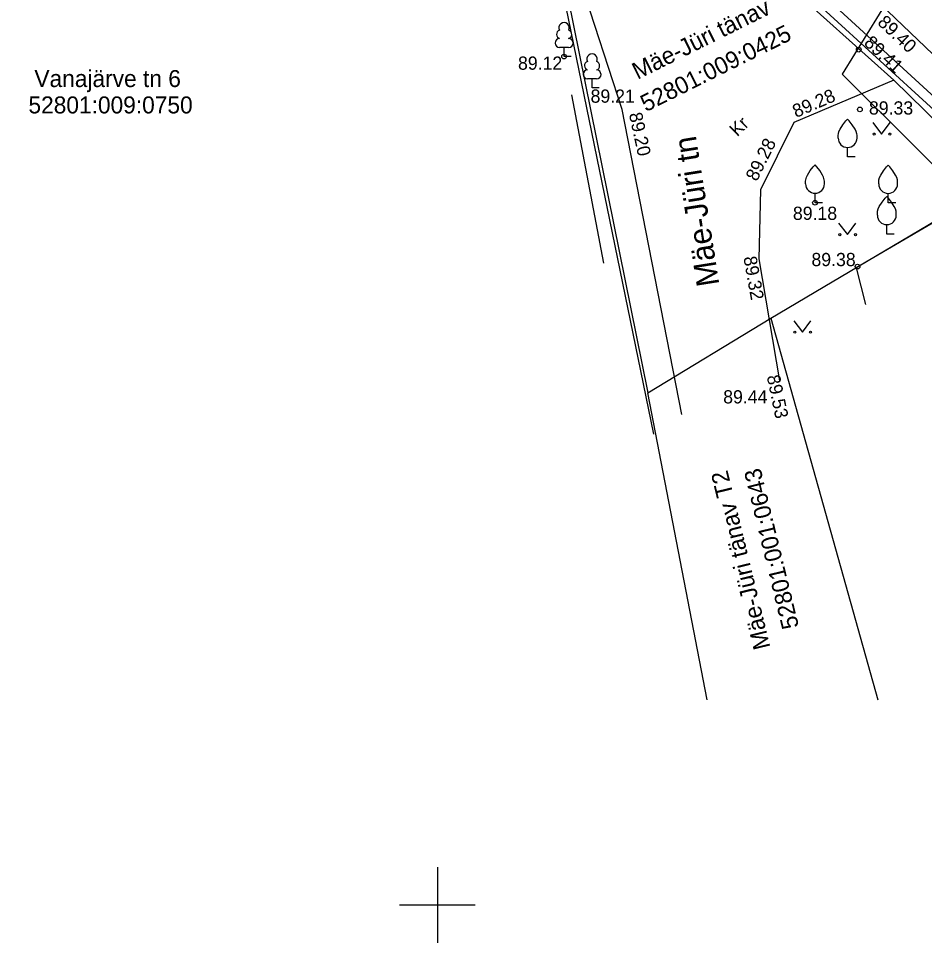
# Model space of a CAD drawing. Extents: x 648748 to 649126, y 6457789 to 6458252.
# Drawn here: x 648977.81 to 649025.8, y 6457947.59 to 6457996.94 of the extents above; entities that cross this region are included whole.
import ezdxf

# ---------------------------------------------------------------- set-up
doc = ezdxf.new("R2010")
doc.units = 0
for name, color, linetype in [('AED', 7, 'Continuous'), ('HALJASTUS', 7, 'Continuous'), ('KORGUS-EH2000', 7, 'Continuous'), ('KTRASS', 7, 'Continuous'), ('PIIR', 7, 'Continuous'), ('PUU', 7, 'Continuous'), ('TEE', 7, 'Continuous'), ('VORK', 7, 'Continuous'), ('VTRASS', 7, 'Continuous')]:
    doc.layers.add(name, color=color, linetype=linetype)

msp = doc.modelspace()

# ---------------------------------------------------------------- linework, layer by layer
at = {"layer": 'AED'}
for points in [[(648989.465, 6458028.426), (648992.661, 6458024.491), (648999.161, 6458016.792), (649000.589, 6458014.851), (649006.117, 6458000.931), (649011.441, 6457974.934)], [(649059.627, 6457954.996), (649059.096, 6457956.086), (649057.552, 6457958.972), (649051.542, 6457965.075), (649043.846, 6457972.555), (649041.547, 6457974.517), (649035.179, 6457980.909), (649028.524, 6457987.447), (649022.18, 6457983.741)], [(649022.18, 6457983.741), (649022.681, 6457981.8)]]:
    msp.add_lwpolyline(points, dxfattribs=at)
at = {"layer": 'HALJASTUS'}
for p, q in [((649023.073, 6457991.437), (649023.536, 6457990.83)), ((649023.536, 6457990.83), (649023.982, 6457991.437)), ((649021.255, 6457986.108), (649021.719, 6457985.501)), ((649021.719, 6457985.501), (649022.164, 6457986.108)), ((649018.879, 6457980.939), (649019.342, 6457980.332)), ((649019.342, 6457980.332), (649019.788, 6457980.939))]:
    msp.add_line(p, q, dxfattribs=at)
for centre in [(649023.135, 6457990.83), (649023.964, 6457990.83), (649021.318, 6457985.501), (649022.147, 6457985.501), (649018.941, 6457980.332), (649019.77, 6457980.332)]:
    msp.add_circle(centre, 0.055, dxfattribs=at)
at = {"layer": 'KORGUS-EH2000'}
for centre in [(649022.321, 6457995.3), (649006.711, 6457994.936), (649022.381, 6457992.131), (649020.005, 6457987.193), (649022.257, 6457983.811)]:
    msp.add_circle(centre, 0.125, dxfattribs=at)
at = {"layer": 'KTRASS'}
msp.add_line((649019.745, 6457998.112), (649044.701, 6457975.239), dxfattribs=at)
at = {"layer": 'PIIR'}
for p, q in [((649006.14, 6458001.92), (649011.14, 6457977.12)), ((649017.67, 6457981.07), (649028.53, 6457987.52)), ((649011.14, 6457977.12), (649017.67, 6457981.07)), ((649017.67, 6457981.07), (649023.325, 6457960.865)), ((649014.283, 6457960.865), (649011.14, 6457977.12))]:
    msp.add_line(p, q, dxfattribs=at)
at = {"layer": 'PUU'}
for p, q in [((649006.951, 6457995.411), (649006.471, 6457995.411)), ((649006.711, 6457994.936), (649006.711, 6457995.411)), ((649007.091, 6457994.936), (649006.711, 6457994.936)), ((649008.433, 6457993.749), (649007.953, 6457993.749)), ((649008.193, 6457993.274), (649008.193, 6457993.749)), ((649008.573, 6457993.274), (649008.193, 6457993.274)), ((649021.731, 6457989.62), (649021.731, 6457990.12)), ((649022.131, 6457989.62), (649021.731, 6457989.62)), ((649020.005, 6457987.193), (649020.005, 6457987.693)), ((649023.879, 6457987.189), (649023.879, 6457987.689)), ((649020.405, 6457987.193), (649020.005, 6457987.193)), ((649024.279, 6457987.189), (649023.879, 6457987.189)), ((649023.807, 6457985.531), (649023.807, 6457986.031)), ((649024.207, 6457985.531), (649023.807, 6457985.531))]:
    msp.add_line(p, q, dxfattribs=at)
for points in [[(649007.096, 6457992.908), (649008.792, 6457983.99)], [(649021.231, 6457990.62), (649021.231, 6457990.77), (649021.241, 6457990.835), (649021.276, 6457990.965), (649021.336, 6457991.085), (649021.481, 6457991.32), (649021.641, 6457991.525), (649021.731, 6457991.62)], [(649022.231, 6457990.62), (649022.231, 6457990.77), (649022.221, 6457990.835), (649022.186, 6457990.965), (649022.126, 6457991.085), (649021.981, 6457991.32), (649021.821, 6457991.525), (649021.731, 6457991.62)], [(649019.505, 6457988.193), (649019.505, 6457988.343), (649019.515, 6457988.408), (649019.55, 6457988.538), (649019.61, 6457988.658), (649019.755, 6457988.893), (649019.915, 6457989.098), (649020.005, 6457989.193)], [(649020.505, 6457988.193), (649020.505, 6457988.343), (649020.495, 6457988.408), (649020.459, 6457988.538), (649020.4, 6457988.658), (649020.255, 6457988.893), (649020.095, 6457989.098), (649020.005, 6457989.193)], [(649023.379, 6457988.189), (649023.379, 6457988.339), (649023.389, 6457988.404), (649023.424, 6457988.534), (649023.484, 6457988.654), (649023.629, 6457988.889), (649023.789, 6457989.094), (649023.879, 6457989.189)], [(649024.379, 6457988.189), (649024.379, 6457988.339), (649024.369, 6457988.404), (649024.334, 6457988.534), (649024.274, 6457988.654), (649024.129, 6457988.889), (649023.969, 6457989.094), (649023.879, 6457989.189)], [(649023.307, 6457986.531), (649023.307, 6457986.681), (649023.317, 6457986.746), (649023.352, 6457986.876), (649023.412, 6457986.996), (649023.557, 6457987.231), (649023.717, 6457987.436), (649023.807, 6457987.531)], [(649024.307, 6457986.531), (649024.307, 6457986.681), (649024.297, 6457986.746), (649024.262, 6457986.876), (649024.202, 6457986.996), (649024.057, 6457987.231), (649023.897, 6457987.436), (649023.807, 6457987.531)]]:
    msp.add_lwpolyline(points, dxfattribs=at)
for centre, radius, start, end in [((649006.711, 6457996.456), 0.277, 332.58, 207.42), ((649006.541, 6457996.108), 0.233, 109.022, 253.142), ((649006.881, 6457996.108), 0.233, 286.851, 70.986), ((649006.474, 6457995.648), 0.238, 90.002, 269.395), ((649006.949, 6457995.648), 0.238, 270.605, 89.998), ((649008.193, 6457994.794), 0.277, 332.58, 207.42), ((649008.023, 6457994.447), 0.233, 109.022, 253.142), ((649008.363, 6457994.447), 0.233, 286.851, 70.986), ((649007.955, 6457993.987), 0.238, 90.002, 269.395), ((649008.43, 6457993.987), 0.238, 270.605, 89.998), ((649021.731, 6457990.62), 0.5, 180, 0), ((649020.005, 6457988.193), 0.5, 180, 0), ((649023.879, 6457988.189), 0.5, 180, 0), ((649023.807, 6457986.531), 0.5, 180, 0)]:
    msp.add_arc(centre, radius, start, end, dxfattribs=at)
at = {"layer": 'TEE'}
for points in [[(648949.689, 6457988.093), (648949.022, 6457989.19), (648951.214, 6457999.425), (648953.382, 6458008.934), (648954.806, 6458015.908), (648958.354, 6458027.992), (648959.727, 6458034.967), (648961.147, 6458039.663), (648962.725, 6458047.115), (648963.962, 6458052.11), (648965.802, 6458054.388), (648967.969, 6458055.624), (648969.67, 6458055.74), (648971.091, 6458054.761), (648978.388, 6458045.705), (649000.128, 6458020.255), (649018.273, 6457999), (649024.176, 6457993.684), (649043.03, 6457975.251)], [(649073.892, 6457980.444), (649075.277, 6457978.898), (649074.998, 6457977.546), (649073.91, 6457975.39), (649075.219, 6457973.916), (649077.682, 6457970.841), (649078.634, 6457968.92), (649078.21, 6457966.199), (649076.118, 6457962.885), (649072.987, 6457959.848), (649068.76, 6457959.373), (649065.353, 6457959.385), (649062.208, 6457961.227), (649055.218, 6457967.101), (649039.374, 6457982.53), (649021.477, 6457999.638), (649003.487, 6458020.927), (649002.852, 6458022.042), (649010.237, 6458028.696), (649016.817, 6458021.893)], [(649012.944, 6457975.971), (649009.791, 6457992.126), (649006.891, 6458001.047), (649001.249, 6458018.943)], [(649024.176, 6457993.684), (649018.883, 6457991.433), (649017.12, 6457987.88), (649017.025, 6457984.22), (649018.125, 6457977.766)]]:
    msp.add_lwpolyline(points, dxfattribs=at)
at = {"layer": 'VORK'}
for p, q in [((649000, 6457952), (649000, 6457948)), ((648998, 6457950), (649002, 6457950))]:
    msp.add_line(p, q, dxfattribs=at)
at = {"layer": 'VTRASS'}
for points in [[(648962.245, 6458064.485), (648962.49, 6458064.476), (648963.533, 6458062.388), (648984.937, 6458037.806), (648985.682, 6458036.975), (649020.474, 6457998.164), (649045.944, 6457974.832), (649068.737, 6457953.518), (649069.454, 6457952.848), (649087.021, 6457962.34), (649109.829, 6457974.665)], [(649026.951, 6458018.739), (649024.71, 6457999.32), (649021.448, 6457994.005), (649059.981, 6457955.664), (649063.472, 6457950.371), (649064.082, 6457948.494), (649063.446, 6457947.594)]]:
    msp.add_lwpolyline(points, dxfattribs=at)

# ---------------------------------------------------------------- texts
at = {"layer": 'KORGUS-EH2000'}
for s, rotation, p in [('89.40', 316.5794, (649023.27, 6457996.686)), ('89.41', 317.098, (649022.554, 6457995.599)), ('89.28', 23.3136, (649019, 6457991.679)), ('89.20', 282.3356, (649010.141, 6457991.896)), ('89.28', 63.4602, (649016.921, 6457988.284)), ('89.32', 280.161, (649016.208, 6457984.3)), ('89.53', 281.7392, (649017.446, 6457978.002))]:
    msp.add_text(s, height=0.7, rotation=rotation, dxfattribs=at).set_placement(p)
for s, p in [(' 89.12', (649004.011, 6457994.236)), ('89.21', (649008.115, 6457992.489)), ('89.33', (649022.863, 6457991.863)), ('89.18', (649018.834, 6457986.283)), (' 89.38', (649019.557, 6457983.834)), ('89.44', (649015.141, 6457976.562))]:
    msp.add_text(s, height=0.7, dxfattribs=at).set_placement(p)
at = {"layer": 'PIIR'}
for s, rotation, p in [('Mäe-Jüri tänav', 26.4138, (649010.601, 6457993.695)), ('52801:009:0425', 26.4138, (649011.043, 6457991.984)), ('Vanajärve tn 6', 360, (648978.649, 6457993.318)), ('52801:009:0750', 360, (648978.333, 6457991.922)), ('Mäe-Jüri tänav T2', 103.6405, (649017.646, 6457963.646)), ('52801:001:0643', 103.6405, (649019.161, 6457964.735))]:
    msp.add_text(s, height=0.9, rotation=rotation, dxfattribs=at).set_placement(p)
at = {"layer": 'TEE'}
for s, height, rotation, p in [('Kr', 0.7, 44.1939, (649015.882, 6457990.66)), ('Mäe-Jüri tn', 1.2, 99.0147, (649014.943, 6457982.859))]:
    msp.add_text(s, height=height, rotation=rotation, dxfattribs=at).set_placement(p)

doc.saveas('drawing.dxf')
